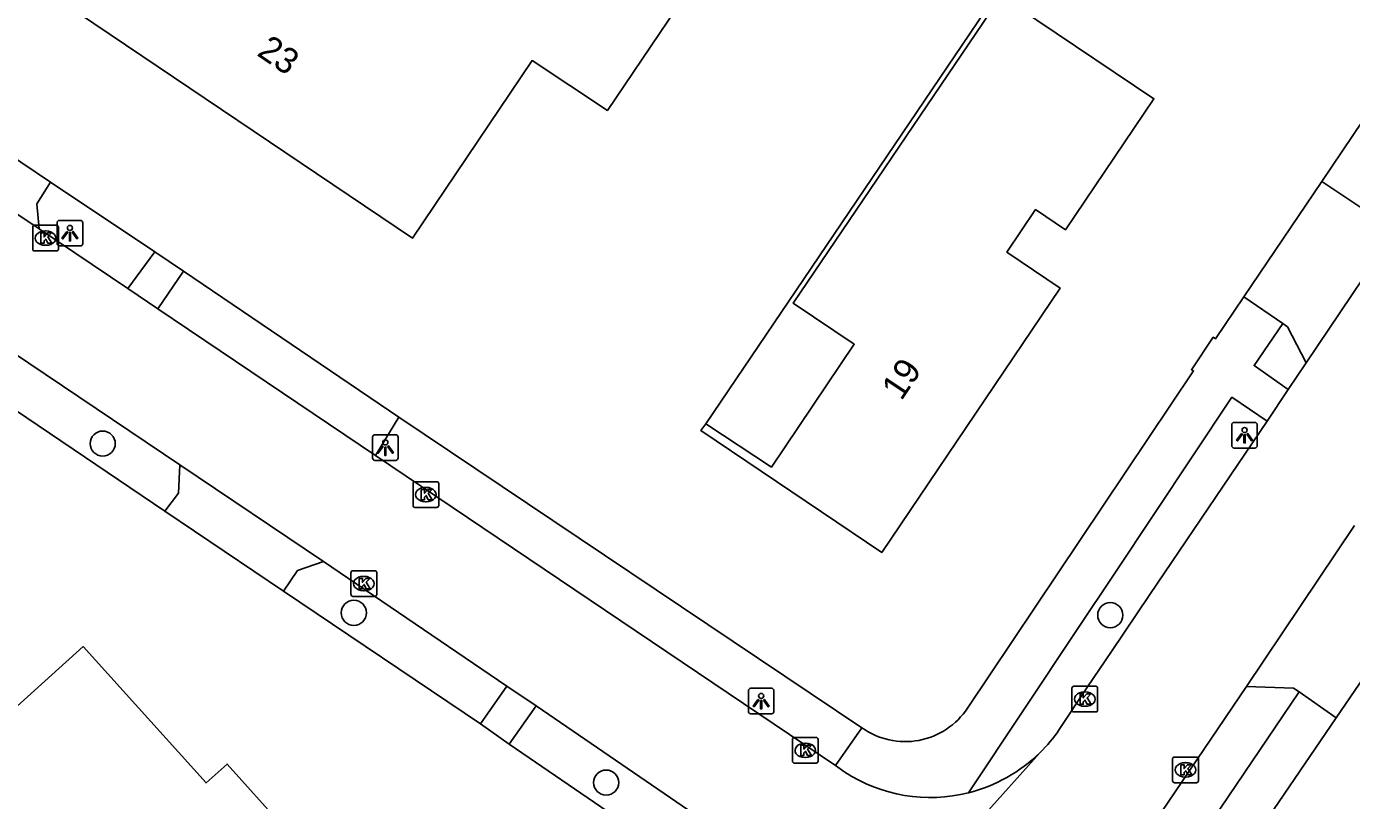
# Model space of a CAD drawing. Extents: x 163268 to 164360, y 381529 to 382285.
# Drawn here: x 164055.5 to 164107.1, y 381840.7 to 381870.9 of the extents above; entities that cross this region are included whole.
import ezdxf

# ---------------------------------------------------------------- set-up
doc = ezdxf.new("R2010")
doc.units = 0
for name, color, linetype in [('IMGEO_Boom', 7, 'Continuous'), ('IMGEO_Kolk', 7, 'Continuous'), ('IMGEO_Lichtpunt', 7, 'Continuous'), ('IMGEO_Pand', 7, 'Continuous'), ('IMGEO_Pand_nummerreeks', 7, 'Continuous'), ('IMGEO_Pand_overbouw', 7, 'Continuous'), ('IMGEO_Rijbaan_lokaal_open', 7, 'Continuous'), ('IMGEO_Voetpad_halfverhard', 7, 'Continuous'), ('IMGEO_Voetpad_open', 7, 'Continuous')]:
    doc.layers.add(name, color=color, linetype=linetype)

msp = doc.modelspace()

# ---------------------------------------------------------------- linework, layer by layer
at = {"layer": 'IMGEO_Boom'}
for centre in [(164058.478, 381854.659), (164068.262, 381848.063), (164097.735, 381847.97), (164078.094, 381841.446)]:
    msp.add_circle(centre, 0.489, dxfattribs=at)
at = {"layer": 'IMGEO_Kolk'}
for p, q in [((164055.749, 381862.24), (164055.749, 381863.092)), ((164055.824, 381863.166), (164056.676, 381863.166)), ((164056.75, 381863.092), (164056.75, 381862.24)), ((164056.237, 381862.946), (164056.262, 381862.946)), ((164056.676, 381862.166), (164055.824, 381862.166)), ((164056.26, 381862.386), (164056.235, 381862.386)), ((164070.569, 381852.245), (164070.569, 381853.097)), ((164070.644, 381853.171), (164071.496, 381853.171)), ((164071.057, 381852.951), (164071.082, 381852.951)), ((164071.57, 381853.097), (164071.57, 381852.245)), ((164071.496, 381852.171), (164070.644, 381852.171)), ((164071.08, 381852.391), (164071.055, 381852.391)), ((164068.151, 381848.777), (164068.151, 381849.629)), ((164068.226, 381849.703), (164069.078, 381849.703)), ((164069.152, 381849.629), (164069.152, 381848.777)), ((164068.639, 381849.483), (164068.664, 381849.483)), ((164069.078, 381848.703), (164068.226, 381848.703)), ((164068.662, 381848.923), (164068.637, 381848.923)), ((164096.241, 381844.273), (164096.241, 381845.125)), ((164096.316, 381845.199), (164097.168, 381845.199)), ((164096.729, 381844.979), (164096.754, 381844.979)), ((164097.242, 381845.125), (164097.242, 381844.273)), ((164097.168, 381844.199), (164096.316, 381844.199)), ((164096.752, 381844.419), (164096.727, 381844.419)), ((164085.351, 381842.277), (164085.351, 381843.129)), ((164085.426, 381843.203), (164086.278, 381843.203)), ((164085.839, 381842.983), (164085.864, 381842.983)), ((164086.352, 381843.129), (164086.352, 381842.277)), ((164085.862, 381842.423), (164085.837, 381842.423)), ((164100.165, 381841.516), (164100.165, 381842.368)), ((164100.24, 381842.442), (164101.092, 381842.442)), ((164101.166, 381842.368), (164101.166, 381841.516)), ((164086.278, 381842.203), (164085.426, 381842.203)), ((164100.653, 381842.222), (164100.678, 381842.222)), ((164101.092, 381841.442), (164100.24, 381841.442)), ((164100.676, 381841.662), (164100.651, 381841.662))]:
    msp.add_line(p, q, dxfattribs=at)
for points in [[(164055.749, 381862.24), (164055.749, 381863.092)], [(164055.824, 381863.166), (164056.676, 381863.166)], [(164056.75, 381863.092), (164056.75, 381862.24)], [(164056.07, 381862.866), (164056.193, 381862.866), (164056.193, 381862.715), (164056.323, 381862.866), (164056.487, 381862.866), (164056.341, 381862.715), (164056.494, 381862.466), (164056.342, 381862.466), (164056.257, 381862.63), (164056.193, 381862.563), (164056.193, 381862.466), (164056.07, 381862.466), (164056.07, 381862.866)], [(164056.676, 381862.166), (164055.824, 381862.166)], [(164070.569, 381852.245), (164070.569, 381853.097)], [(164070.644, 381853.171), (164071.496, 381853.171)], [(164070.89, 381852.871), (164071.013, 381852.871), (164071.013, 381852.72), (164071.143, 381852.871), (164071.307, 381852.871), (164071.161, 381852.72), (164071.314, 381852.471), (164071.162, 381852.471), (164071.077, 381852.635), (164071.013, 381852.568), (164071.013, 381852.471), (164070.89, 381852.471), (164070.89, 381852.871)], [(164071.57, 381853.097), (164071.57, 381852.245)], [(164071.496, 381852.171), (164070.644, 381852.171)], [(164068.151, 381848.777), (164068.151, 381849.629)], [(164068.226, 381849.703), (164069.078, 381849.703)], [(164069.152, 381849.629), (164069.152, 381848.777)], [(164068.472, 381849.403), (164068.595, 381849.403), (164068.595, 381849.252), (164068.725, 381849.403), (164068.889, 381849.403), (164068.743, 381849.252), (164068.896, 381849.003), (164068.744, 381849.003), (164068.659, 381849.167), (164068.595, 381849.1), (164068.595, 381849.003), (164068.472, 381849.003), (164068.472, 381849.403)], [(164069.078, 381848.703), (164068.226, 381848.703)], [(164096.241, 381844.273), (164096.241, 381845.125)], [(164096.316, 381845.199), (164097.168, 381845.199)], [(164097.242, 381845.125), (164097.242, 381844.273)], [(164096.562, 381844.899), (164096.685, 381844.899), (164096.685, 381844.748), (164096.815, 381844.899), (164096.979, 381844.899), (164096.833, 381844.748), (164096.986, 381844.499), (164096.834, 381844.499), (164096.749, 381844.663), (164096.685, 381844.596), (164096.685, 381844.499), (164096.562, 381844.499), (164096.562, 381844.899)], [(164097.168, 381844.199), (164096.316, 381844.199)], [(164085.351, 381842.277), (164085.351, 381843.129)], [(164085.426, 381843.203), (164086.278, 381843.203)], [(164085.672, 381842.903), (164085.795, 381842.903), (164085.795, 381842.752), (164085.925, 381842.903), (164086.089, 381842.903), (164085.943, 381842.752), (164086.096, 381842.503), (164085.944, 381842.503), (164085.859, 381842.667), (164085.795, 381842.6), (164085.795, 381842.503), (164085.672, 381842.503), (164085.672, 381842.903)], [(164086.352, 381843.129), (164086.352, 381842.277)], [(164100.165, 381841.516), (164100.165, 381842.368)], [(164100.24, 381842.442), (164101.092, 381842.442)], [(164101.166, 381842.368), (164101.166, 381841.516)], [(164086.278, 381842.203), (164085.426, 381842.203)], [(164100.486, 381842.142), (164100.609, 381842.142), (164100.609, 381841.991), (164100.739, 381842.142), (164100.903, 381842.142), (164100.757, 381841.991), (164100.91, 381841.742), (164100.758, 381841.742), (164100.673, 381841.906), (164100.609, 381841.839), (164100.609, 381841.742), (164100.486, 381841.742), (164100.486, 381842.142)], [(164101.092, 381841.442), (164100.24, 381841.442)]]:
    msp.add_lwpolyline(points, dxfattribs=at)
for centre, start, end in [((164055.826, 381863.09), 91.552, 178.448), ((164055.826, 381863.09), 91.552, 178.448), ((164056.674, 381863.09), 1.552, 88.448), ((164056.674, 381863.09), 1.552, 88.448), ((164055.826, 381862.242), 181.552, 268.448), ((164055.826, 381862.242), 181.552, 268.448), ((164056.674, 381862.242), 271.552, 358.448), ((164056.674, 381862.242), 271.552, 358.448), ((164070.646, 381853.095), 91.552, 178.448), ((164070.646, 381853.095), 91.552, 178.448), ((164071.494, 381853.095), 1.552, 88.448), ((164071.494, 381853.095), 1.552, 88.448), ((164070.646, 381852.247), 181.552, 268.448), ((164070.646, 381852.247), 181.552, 268.448), ((164071.494, 381852.247), 271.552, 358.448), ((164071.494, 381852.247), 271.552, 358.448), ((164068.228, 381849.627), 91.552, 178.448), ((164068.228, 381849.627), 91.552, 178.448), ((164069.076, 381849.627), 1.552, 88.448), ((164069.076, 381849.627), 1.552, 88.448), ((164068.228, 381848.779), 181.552, 268.448), ((164068.228, 381848.779), 181.552, 268.448), ((164069.076, 381848.779), 271.552, 358.448), ((164069.076, 381848.779), 271.552, 358.448), ((164096.318, 381845.123), 91.552, 178.448), ((164096.318, 381845.123), 91.552, 178.448), ((164097.166, 381845.123), 1.552, 88.448), ((164097.166, 381845.123), 1.552, 88.448), ((164096.318, 381844.275), 181.552, 268.448), ((164096.318, 381844.275), 181.552, 268.448), ((164097.166, 381844.275), 271.552, 358.448), ((164097.166, 381844.275), 271.552, 358.448), ((164085.428, 381843.127), 91.552, 178.448), ((164085.428, 381843.127), 91.552, 178.448), ((164086.276, 381843.127), 1.552, 88.448), ((164086.276, 381843.127), 1.552, 88.448), ((164100.242, 381842.366), 91.552, 178.448), ((164100.242, 381842.366), 91.552, 178.448), ((164101.09, 381842.366), 1.552, 88.448), ((164101.09, 381842.366), 1.552, 88.448), ((164085.428, 381842.279), 181.552, 268.448), ((164085.428, 381842.279), 181.552, 268.448), ((164086.276, 381842.279), 271.552, 358.448), ((164086.276, 381842.279), 271.552, 358.448), ((164100.242, 381841.518), 181.552, 268.448), ((164100.242, 381841.518), 181.552, 268.448), ((164101.09, 381841.518), 271.552, 358.448), ((164101.09, 381841.518), 271.552, 358.448)]:
    msp.add_arc(centre, 0.0765, start, end, dxfattribs=at)
for centre, major_axis, ratio, start_param, end_param in [((164056.236, 381862.666), (-0.387, 0.002), 0.722429, 4.712389, 7.853982), ((164056.261, 381862.666), (-0.39, 0.002), 0.717154, 1.570796, 4.712389), ((164071.056, 381852.671), (-0.387, 0.002), 0.722429, 4.712389, 7.853982), ((164071.081, 381852.671), (-0.39, 0.002), 0.717154, 1.570796, 4.712389), ((164068.638, 381849.203), (-0.387, 0.002), 0.722429, 4.712389, 7.853982), ((164068.663, 381849.203), (-0.39, 0.002), 0.717154, 1.570796, 4.712389), ((164096.728, 381844.699), (-0.387, 0.002), 0.722429, 4.712389, 7.853982), ((164096.753, 381844.699), (-0.39, 0.002), 0.717154, 1.570796, 4.712389), ((164085.838, 381842.703), (-0.387, 0.002), 0.722429, 4.712389, 7.853982), ((164085.863, 381842.703), (-0.39, 0.002), 0.717154, 1.570796, 4.712389), ((164100.652, 381841.942), (-0.387, 0.002), 0.722429, 4.712389, 7.853982), ((164100.677, 381841.942), (-0.39, 0.002), 0.717154, 1.570796, 4.712389)]:
    msp.add_ellipse(centre, major_axis=major_axis, ratio=ratio, start_param=start_param, end_param=end_param, dxfattribs=at)
at = {"layer": 'IMGEO_Lichtpunt'}
for p, q in [((164056.702, 381863.264), (164056.702, 381862.457)), ((164056.702, 381863.264), (164056.702, 381862.457)), ((164057.604, 381863.359), (164056.796, 381863.359)), ((164057.604, 381863.359), (164056.796, 381863.359)), ((164057.698, 381862.457), (164057.698, 381863.264)), ((164057.698, 381862.457), (164057.698, 381863.264)), ((164056.796, 381862.363), (164057.604, 381862.363)), ((164056.796, 381862.363), (164057.604, 381862.363)), ((164102.468, 381855.387), (164102.468, 381854.58)), ((164102.468, 381855.387), (164102.468, 381854.58)), ((164103.37, 381855.482), (164102.562, 381855.482)), ((164103.37, 381855.482), (164102.562, 381855.482)), ((164103.464, 381854.58), (164103.464, 381855.387)), ((164103.464, 381854.58), (164103.464, 381855.387)), ((164068.99, 381854.906), (164068.99, 381854.099)), ((164068.99, 381854.906), (164068.99, 381854.099)), ((164069.892, 381855.001), (164069.084, 381855.001)), ((164069.892, 381855.001), (164069.084, 381855.001)), ((164069.986, 381854.099), (164069.986, 381854.906)), ((164069.986, 381854.099), (164069.986, 381854.906)), ((164102.562, 381854.486), (164103.37, 381854.486)), ((164102.562, 381854.486), (164103.37, 381854.486)), ((164069.084, 381854.005), (164069.892, 381854.005)), ((164069.084, 381854.005), (164069.892, 381854.005)), ((164083.633, 381845.026), (164083.633, 381844.219)), ((164083.633, 381845.026), (164083.633, 381844.219)), ((164084.535, 381845.121), (164083.727, 381845.121)), ((164084.535, 381845.121), (164083.727, 381845.121)), ((164084.629, 381844.219), (164084.629, 381845.026)), ((164084.629, 381844.219), (164084.629, 381845.026)), ((164083.727, 381844.125), (164084.535, 381844.125)), ((164083.727, 381844.125), (164084.535, 381844.125))]:
    msp.add_line(p, q, dxfattribs=at)
for points in [[(164057.076, 381862.928), (164057.115, 381862.9), (164056.927, 381862.638), (164056.889, 381862.665), (164057.076, 381862.928)], [(164057.178, 381862.88), (164057.225, 381862.88), (164057.225, 381862.558), (164057.178, 381862.558), (164057.178, 381862.88)], [(164057.288, 381862.9), (164057.326, 381862.927), (164057.513, 381862.665), (164057.474, 381862.637), (164057.288, 381862.9)], [(164102.842, 381855.051), (164102.881, 381855.023), (164102.693, 381854.761), (164102.655, 381854.788), (164102.842, 381855.051)], [(164102.944, 381855.003), (164102.991, 381855.003), (164102.991, 381854.681), (164102.944, 381854.681), (164102.944, 381855.003)], [(164103.054, 381855.023), (164103.092, 381855.05), (164103.279, 381854.788), (164103.24, 381854.76), (164103.054, 381855.023)], [(164069.364, 381854.57), (164069.403, 381854.542), (164069.215, 381854.28), (164069.177, 381854.307), (164069.364, 381854.57)], [(164069.466, 381854.522), (164069.513, 381854.522), (164069.513, 381854.2), (164069.466, 381854.2), (164069.466, 381854.522)], [(164069.576, 381854.542), (164069.614, 381854.569), (164069.801, 381854.307), (164069.762, 381854.279), (164069.576, 381854.542)], [(164084.007, 381844.69), (164084.046, 381844.662), (164083.858, 381844.4), (164083.82, 381844.427), (164084.007, 381844.69)], [(164084.109, 381844.642), (164084.156, 381844.642), (164084.156, 381844.32), (164084.109, 381844.32), (164084.109, 381844.642)], [(164084.219, 381844.662), (164084.257, 381844.689), (164084.444, 381844.427), (164084.405, 381844.399), (164084.219, 381844.662)]]:
    msp.add_lwpolyline(points, dxfattribs=at)
for centre in [(164057.201, 381863.062), (164102.967, 381855.185), (164069.489, 381854.704), (164084.132, 381844.824)]:
    msp.add_circle(centre, 0.0994, dxfattribs=at)
for centre, start, end in [((164056.796, 381863.264), 90, 180), ((164056.796, 381863.264), 90, 180), ((164057.604, 381863.264), 0, 90), ((164057.604, 381863.264), 0, 90), ((164056.796, 381862.457), 180, 270), ((164056.796, 381862.457), 180, 270), ((164057.604, 381862.457), 270, 0), ((164057.604, 381862.457), 270, 360), ((164102.562, 381855.387), 90, 180), ((164102.562, 381855.387), 90, 180), ((164103.37, 381855.387), 0, 90), ((164103.37, 381855.387), 0, 90), ((164069.084, 381854.906), 90, 180), ((164069.084, 381854.906), 90, 180), ((164069.892, 381854.906), 0, 90), ((164069.892, 381854.906), 0, 90), ((164102.562, 381854.58), 180, 270), ((164102.562, 381854.58), 180, 270), ((164103.37, 381854.58), 270, 0), ((164103.37, 381854.58), 270, 360), ((164069.084, 381854.099), 180, 270), ((164069.084, 381854.099), 180, 270), ((164069.892, 381854.099), 270, 0), ((164069.892, 381854.099), 270, 360), ((164083.727, 381845.026), 90, 180), ((164083.727, 381845.026), 90, 180), ((164084.535, 381845.026), 0, 90), ((164084.535, 381845.026), 0, 90), ((164083.727, 381844.219), 180, 270), ((164083.727, 381844.219), 180, 270), ((164084.535, 381844.219), 270, 0), ((164084.535, 381844.219), 270, 360)]:
    msp.add_arc(centre, 0.0946, start, end, dxfattribs=at)
at = {"layer": 'IMGEO_Pand'}
for points in [[(164071.982, 381873.221), (164073.933, 381876.115), (164077.88, 381873.455), (164083.999, 381882.571), (164086.893, 381880.62), (164078.141, 381867.642), (164075.209, 381869.587), (164070.543, 381862.663), (164056.896, 381871.859), (164062.238, 381879.787), (164071.982, 381873.221)], [(164093.33, 381872.217), (164099.432, 381868.1), (164095.987, 381862.994), (164094.826, 381863.777), (164093.708, 381862.119), (164095.78, 381860.721), (164088.829, 381850.416), (164081.785, 381855.168), (164081.979, 381855.432), (164084.533, 381853.745), (164087.76, 381858.528), (164085.382, 381860.125), (164093.309, 381871.845), (164093.151, 381871.951), (164093.33, 381872.217)], [(164056.866, 381835.92), (164056.186, 381835.309), (164051.2, 381840.862), (164057.721, 381846.745), (164062.503, 381841.431), (164063.321, 381842.166), (164072, 381832.504), (164065.339, 381826.496), (164056.866, 381835.92)]]:
    msp.add_lwpolyline(points, dxfattribs=at)
at = {"layer": 'IMGEO_Pand_overbouw'}
msp.add_lwpolyline([(164093.151, 381871.951), (164081.979, 381855.432), (164084.533, 381853.745), (164087.76, 381858.528), (164085.382, 381860.125), (164093.309, 381871.845)], close=True, dxfattribs=at)
at = {"layer": 'IMGEO_Rijbaan_lokaal_open'}
for points in [[(164038.576, 381869.252), (164061.479, 381853.831)], [(164055.995, 381863.023), (164050.572, 381866.67)], [(164102.934, 381860.373), (164105.975, 381864.878)], [(164105.975, 381864.878), (164107.494, 381863.858)], [(164109.357, 381863.729), (164105.361, 381857.805)], [(164059.455, 381860.697), (164055.995, 381863.023)], [(164060.623, 381859.907), (164059.455, 381860.697)], [(164102.934, 381860.373), (164104.464, 381859.341)], [(164069.1, 381854.192), (164060.623, 381859.907)], [(164105.361, 381857.805), (164104.645, 381859.208), (164104.464, 381859.341)], [(164105.361, 381857.805), (164104.665, 381856.76)], [(164104.665, 381856.76), (164103.843, 381855.537)], [(164103.843, 381855.537), (164099.275, 381848.771), (164099.25, 381848.734), (164097.776, 381846.551), (164096.848, 381845.176), (164095.749, 381843.511)], [(164061.479, 381853.831), (164067.085, 381850.057)], [(164087.024, 381842.107), (164069.1, 381854.192)], [(164103.042, 381845.184), (164107.245, 381851.46)], [(164067.085, 381850.057), (164074.222, 381845.198)], [(164109.637, 381848.518), (164106.541, 381843.971)], [(164074.222, 381845.198), (164075.369, 381844.441)], [(164094.728, 381832.912), (164103.042, 381845.184)], [(164103.042, 381845.184), (164104.876, 381845.131), (164105.097, 381844.977)], [(164105.097, 381844.977), (164106.541, 381843.971)], [(164075.369, 381844.441), (164083.195, 381839.066)], [(164094.993, 381842.61), (164085.685, 381832.212)], [(164087.394, 381841.853), (164087.024, 381842.107)]]:
    msp.add_lwpolyline(points, dxfattribs=at)
for centre, radius, start, end in [((164090.774, 381846.918), 6.03, 314.4044, 325.5977), ((164090.725, 381846.956), 6.092, 284.0924, 314.4804), ((164090.723, 381846.964), 6.1, 236.9229, 284.0907)]:
    msp.add_arc(centre, radius, start, end, dxfattribs=at)
at = {"layer": 'IMGEO_Voetpad_halfverhard'}
for points in [[(164060.897, 381852.025), (164037.574, 381867.791)], [(164056.445, 381864.849), (164060.502, 381862.127)], [(164061.626, 381861.38), (164070.012, 381855.689)], [(164073.194, 381843.732), (164065.516, 381848.902)], [(164082.23, 381837.529), (164074.314, 381842.937)]]:
    msp.add_lwpolyline(points, dxfattribs=at)
at = {"layer": 'IMGEO_Voetpad_open'}
for points in [[(164105.975, 381864.878), (164109.145, 381869.575), (164112.409, 381874.809)], [(164051.85, 381867.938), (164056.445, 381864.849)], [(164055.995, 381863.023), (164055.909, 381864.009), (164056.445, 381864.849)], [(164060.502, 381862.127), (164059.455, 381860.697)], [(164060.502, 381862.127), (164061.626, 381861.38)], [(164061.626, 381861.38), (164060.623, 381859.907)], [(164092.174, 381844.352), (164100.983, 381857.49), (164100.894, 381857.539), (164101.745, 381858.804), (164101.834, 381858.743), (164102.934, 381860.373)], [(164104.464, 381859.341), (164103.336, 381857.697), (164104.665, 381856.76)], [(164092.208, 381841.048), (164096.445, 381847.407), (164097.912, 381849.61), (164102.476, 381856.461), (164103.843, 381855.537)], [(164070.012, 381855.689), (164069.1, 381854.192)], [(164070.012, 381855.689), (164088.057, 381843.58)], [(164060.897, 381852.025), (164061.431, 381852.727), (164061.479, 381853.831)], [(164065.516, 381848.902), (164060.897, 381852.025)], [(164065.516, 381848.902), (164066.071, 381849.716), (164067.085, 381850.057)], [(164073.194, 381843.732), (164074.222, 381845.198)], [(164095.607, 381830.943), (164105.097, 381844.977)], [(164075.369, 381844.441), (164074.314, 381842.937)], [(164106.541, 381843.971), (164097.02, 381829.989)], [(164074.314, 381842.937), (164073.194, 381843.732)], [(164087.024, 381842.107), (164088.057, 381843.58)]]:
    msp.add_lwpolyline(points, dxfattribs=at)
msp.add_arc((164089.743, 381845.953), 2.911, 234.6135, 326.6275, dxfattribs=at)

# ---------------------------------------------------------------- texts
at = {"layer": 'IMGEO_Pand_nummerreeks'}
for s, rotation, p in [('23', 326.0245, (164064.445, 381869.811)), ('19', 56.42, (164089.597, 381856.294))]:
    msp.add_text(s, height=1, rotation=rotation, dxfattribs=at).set_placement(p)

doc.saveas('drawing.dxf')
